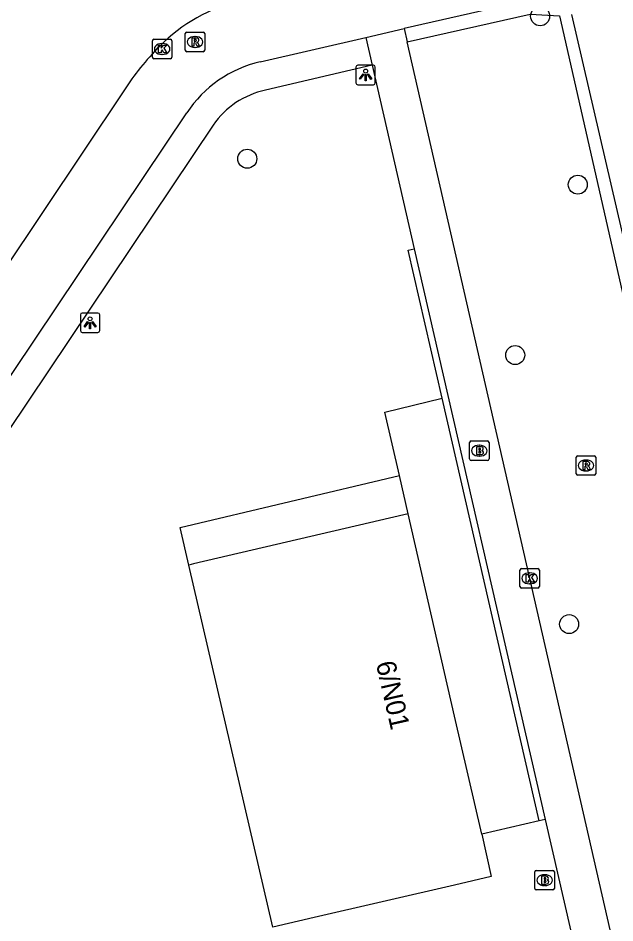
# Model space of a CAD drawing. Extents: x 156414 to 157775, y 382335 to 383765.
# Drawn here: x 156863.27 to 156893.94, y 383349.19 to 383395.69 of the extents above; entities that cross this region are included whole.
import ezdxf

# ---------------------------------------------------------------- set-up
doc = ezdxf.new("R2010")
doc.units = 0
for name, color, linetype in [('IMGEO_Boom', 7, 'Continuous'), ('IMGEO_Brandkraan', 7, 'Continuous'), ('IMGEO_Fietspad_gesloten', 7, 'Continuous'), ('IMGEO_Haag', 7, 'Continuous'), ('IMGEO_Kolk', 7, 'Continuous'), ('IMGEO_Lichtpunt', 7, 'Continuous'), ('IMGEO_Muur', 7, 'Continuous'), ('IMGEO_Pand', 7, 'Continuous'), ('IMGEO_Pand_nummerreeks', 7, 'Continuous'), ('IMGEO_Rioolput', 7, 'Continuous'), ('IMGEO_Voetpad_op_trap', 7, 'Continuous'), ('IMGEO_Voetpad_open', 7, 'Continuous')]:
    doc.layers.add(name, color=color, linetype=linetype)

msp = doc.modelspace()

# ---------------------------------------------------------------- linework, layer by layer
at = {"layer": 'IMGEO_Boom'}
for centre in [(156890.097, 383395.784), (156875.046, 383388.461), (156892.032, 383387.129), (156888.816, 383378.371), (156891.589, 383364.544)]:
    msp.add_circle(centre, 0.489, dxfattribs=at)
at = {"layer": 'IMGEO_Brandkraan'}
for p, q in [((156886.473, 383373.03), (156886.473, 383373.882)), ((156886.548, 383373.956), (156887.4, 383373.956)), ((156887.474, 383373.882), (156887.474, 383373.03)), ((156886.961, 383373.736), (156886.986, 383373.736)), ((156887.4, 383372.956), (156886.548, 383372.956)), ((156886.984, 383373.176), (156886.959, 383373.176)), ((156889.827, 383350.958), (156889.827, 383351.81)), ((156889.902, 383351.884), (156890.754, 383351.884)), ((156890.315, 383351.664), (156890.34, 383351.664)), ((156890.828, 383351.81), (156890.828, 383350.958)), ((156890.338, 383351.104), (156890.313, 383351.104)), ((156890.754, 383350.884), (156889.902, 383350.884))]:
    msp.add_line(p, q, dxfattribs=at)
for points in [[(156886.473, 383373.03), (156886.473, 383373.882)], [(156886.548, 383373.956), (156887.4, 383373.956)], [(156887.474, 383373.882), (156887.474, 383373.03)], [(156886.821, 383373.656), (156886.821, 383373.256), (156887.034, 383373.256)], [(156887.052, 383373.656), (156886.821, 383373.656)], [(156887, 383373.575), (156886.946, 383373.575), (156886.946, 383373.499)], [(156886.946, 383373.499), (156886.999, 383373.499)], [(156887.008, 383373.423), (156886.946, 383373.423), (156886.946, 383373.342)], [(156887.4, 383372.956), (156886.548, 383372.956)], [(156886.946, 383373.342), (156887.008, 383373.342)], [(156889.827, 383350.958), (156889.827, 383351.81)], [(156889.902, 383351.884), (156890.754, 383351.884)], [(156890.175, 383351.584), (156890.175, 383351.184), (156890.388, 383351.184)], [(156890.406, 383351.584), (156890.175, 383351.584)], [(156890.828, 383351.81), (156890.828, 383350.958)], [(156890.354, 383351.503), (156890.3, 383351.503), (156890.3, 383351.427)], [(156890.3, 383351.427), (156890.353, 383351.427)], [(156890.362, 383351.351), (156890.3, 383351.351), (156890.3, 383351.27)], [(156890.3, 383351.27), (156890.362, 383351.27)], [(156890.754, 383350.884), (156889.902, 383350.884)]]:
    msp.add_lwpolyline(points, dxfattribs=at)
for centre, radius, start, end in [((156886.55, 383373.88), 0.0765, 91.552, 178.448), ((156886.55, 383373.88), 0.0765, 91.552, 178.448), ((156887.398, 383373.88), 0.0765, 1.552, 88.448), ((156887.398, 383373.88), 0.0765, 1.552, 88.448), ((156887.001, 383373.537), 0.0379, 267.8285, 90.9355), ((156887.009, 383373.382), 0.0404, 269.8759, 90.5077), ((156887.056, 383373.511), 0.145, 59.4692, 91.5367), ((156887.081, 383373.558), 0.0922, 285.5137, 58.1501), ((156887.086, 383373.366), 0.105, 301.3115, 78.989), ((156886.55, 383373.032), 0.0765, 181.552, 268.448), ((156886.55, 383373.032), 0.0765, 181.552, 268.448), ((156887.04, 383373.507), 0.251, 268.6676, 293.5347), ((156887.398, 383373.032), 0.0765, 271.552, 358.448), ((156887.398, 383373.032), 0.0765, 271.552, 358.448), ((156889.904, 383351.808), 0.0765, 91.552, 178.448), ((156889.904, 383351.808), 0.0765, 91.552, 178.448), ((156890.41, 383351.439), 0.145, 59.4692, 91.5367), ((156890.435, 383351.486), 0.0922, 285.5137, 58.1501), ((156890.752, 383351.808), 0.0765, 1.552, 88.448), ((156890.752, 383351.808), 0.0765, 1.552, 88.448), ((156890.355, 383351.465), 0.0379, 267.8285, 90.9355), ((156890.363, 383351.31), 0.0404, 269.8759, 90.5077), ((156890.394, 383351.435), 0.251, 268.6676, 293.5347), ((156890.44, 383351.294), 0.105, 301.3115, 78.989), ((156889.904, 383350.96), 0.0765, 181.552, 268.448), ((156889.904, 383350.96), 0.0765, 181.552, 268.448), ((156890.752, 383350.96), 0.0765, 271.552, 358.448), ((156890.752, 383350.96), 0.0765, 271.552, 358.448)]:
    msp.add_arc(centre, radius, start, end, dxfattribs=at)
for centre, major_axis, ratio, start_param, end_param in [((156886.96, 383373.456), (-0.387, 0.002), 0.722429, 4.712389, 7.853982), ((156886.985, 383373.456), (-0.39, 0.002), 0.717154, 1.570796, 4.712389), ((156890.314, 383351.384), (-0.387, 0.002), 0.722429, 4.712389, 7.853982), ((156890.339, 383351.384), (-0.39, 0.002), 0.717154, 1.570796, 4.712389)]:
    msp.add_ellipse(centre, major_axis=major_axis, ratio=ratio, start_param=start_param, end_param=end_param, dxfattribs=at)
at = {"layer": 'IMGEO_Fietspad_gesloten'}
for points in [[(156890.3, 383396.802), (156883.109, 383395.151)], [(156891.704, 383395.882), (156903.833, 383343.549)], [(156881.136, 383394.694), (156883.109, 383395.151)], [(156875.716, 383393.44), (156881.136, 383394.694)], [(156868.707, 383391.958), (156841.728, 383351.644)], [(156844.084, 383349.279), (156871.94, 383390.82)]]:
    msp.add_lwpolyline(points, dxfattribs=at)
for centre, radius, start, end in [((156876.724, 383388.132), 8.695, 103.4257, 135.3993), ((156879.892, 383384.867), 13.243, 134.9672, 147.6274), ((156877.091, 383387.428), 6.167, 102.8785, 146.6316)]:
    msp.add_arc(centre, radius, start, end, dxfattribs=at)
at = {"layer": 'IMGEO_Haag'}
msp.add_lwpolyline([(156883.266, 383394.465), (156889.593, 383395.89), (156891.094, 383395.807), (156896.19, 383373.344), (156902.688, 383345.505), (156903.183, 383343.229)], dxfattribs=at)
at = {"layer": 'IMGEO_Kolk'}
for p, q in [((156870.17, 383393.675), (156870.17, 383394.527)), ((156870.245, 383394.601), (156871.097, 383394.601)), ((156870.658, 383394.381), (156870.683, 383394.381)), ((156871.171, 383394.527), (156871.171, 383393.675)), ((156871.097, 383393.601), (156870.245, 383393.601)), ((156870.681, 383393.821), (156870.656, 383393.821)), ((156889.06, 383366.47), (156889.06, 383367.322)), ((156889.135, 383367.396), (156889.987, 383367.396)), ((156890.061, 383367.322), (156890.061, 383366.47)), ((156889.548, 383367.176), (156889.573, 383367.176)), ((156889.987, 383366.396), (156889.135, 383366.396)), ((156889.571, 383366.616), (156889.546, 383366.616))]:
    msp.add_line(p, q, dxfattribs=at)
for points in [[(156870.17, 383393.675), (156870.17, 383394.527)], [(156870.245, 383394.601), (156871.097, 383394.601)], [(156870.491, 383394.301), (156870.614, 383394.301), (156870.614, 383394.15), (156870.744, 383394.301), (156870.908, 383394.301), (156870.762, 383394.15), (156870.915, 383393.901), (156870.763, 383393.901), (156870.678, 383394.065), (156870.614, 383393.998), (156870.614, 383393.901), (156870.491, 383393.901), (156870.491, 383394.301)], [(156871.171, 383394.527), (156871.171, 383393.675)], [(156871.097, 383393.601), (156870.245, 383393.601)], [(156889.06, 383366.47), (156889.06, 383367.322)], [(156889.135, 383367.396), (156889.987, 383367.396)], [(156890.061, 383367.322), (156890.061, 383366.47)], [(156889.381, 383367.096), (156889.504, 383367.096), (156889.504, 383366.945), (156889.634, 383367.096), (156889.798, 383367.096), (156889.652, 383366.945), (156889.805, 383366.696), (156889.653, 383366.696), (156889.568, 383366.86), (156889.504, 383366.793), (156889.504, 383366.696), (156889.381, 383366.696), (156889.381, 383367.096)], [(156889.987, 383366.396), (156889.135, 383366.396)]]:
    msp.add_lwpolyline(points, dxfattribs=at)
for centre, start, end in [((156870.247, 383394.525), 91.552, 178.448), ((156870.247, 383394.525), 91.552, 178.448), ((156871.095, 383394.525), 1.552, 88.448), ((156871.095, 383394.525), 1.552, 88.448), ((156870.247, 383393.677), 181.552, 268.448), ((156870.247, 383393.677), 181.552, 268.448), ((156871.095, 383393.677), 271.552, 358.448), ((156871.095, 383393.677), 271.552, 358.448), ((156889.137, 383367.32), 91.552, 178.448), ((156889.137, 383367.32), 91.552, 178.448), ((156889.985, 383367.32), 1.552, 88.448), ((156889.985, 383367.32), 1.552, 88.448), ((156889.137, 383366.472), 181.552, 268.448), ((156889.137, 383366.472), 181.552, 268.448), ((156889.985, 383366.472), 271.552, 358.448), ((156889.985, 383366.472), 271.552, 358.448)]:
    msp.add_arc(centre, 0.0765, start, end, dxfattribs=at)
for centre, major_axis, ratio, start_param, end_param in [((156870.657, 383394.101), (-0.387, 0.002), 0.722429, 4.712389, 7.853982), ((156870.682, 383394.101), (-0.39, 0.002), 0.717154, 1.570796, 4.712389), ((156889.547, 383366.896), (-0.387, 0.002), 0.722429, 4.712389, 7.853982), ((156889.572, 383366.896), (-0.39, 0.002), 0.717154, 1.570796, 4.712389)]:
    msp.add_ellipse(centre, major_axis=major_axis, ratio=ratio, start_param=start_param, end_param=end_param, dxfattribs=at)
at = {"layer": 'IMGEO_Lichtpunt'}
for p, q in [((156880.631, 383393.169), (156880.631, 383392.362)), ((156880.631, 383393.169), (156880.631, 383392.362)), ((156881.533, 383393.264), (156880.725, 383393.264)), ((156881.533, 383393.264), (156880.725, 383393.264)), ((156881.627, 383392.362), (156881.627, 383393.169)), ((156881.627, 383392.362), (156881.627, 383393.169)), ((156880.725, 383392.268), (156881.533, 383392.268)), ((156880.725, 383392.268), (156881.533, 383392.268)), ((156866.468, 383380.433), (156866.468, 383379.626)), ((156866.468, 383380.433), (156866.468, 383379.626)), ((156867.37, 383380.528), (156866.562, 383380.528)), ((156867.37, 383380.528), (156866.562, 383380.528)), ((156867.464, 383379.626), (156867.464, 383380.433)), ((156867.464, 383379.626), (156867.464, 383380.433)), ((156866.562, 383379.532), (156867.37, 383379.532)), ((156866.562, 383379.532), (156867.37, 383379.532))]:
    msp.add_line(p, q, dxfattribs=at)
for points in [[(156881.005, 383392.833), (156881.044, 383392.805), (156880.856, 383392.543), (156880.818, 383392.57), (156881.005, 383392.833)], [(156881.107, 383392.785), (156881.154, 383392.785), (156881.154, 383392.463), (156881.107, 383392.463), (156881.107, 383392.785)], [(156881.217, 383392.805), (156881.255, 383392.832), (156881.442, 383392.57), (156881.403, 383392.542), (156881.217, 383392.805)], [(156866.842, 383380.097), (156866.881, 383380.069), (156866.693, 383379.807), (156866.655, 383379.834), (156866.842, 383380.097)], [(156866.944, 383380.049), (156866.991, 383380.049), (156866.991, 383379.727), (156866.944, 383379.727), (156866.944, 383380.049)], [(156867.054, 383380.069), (156867.092, 383380.096), (156867.279, 383379.834), (156867.24, 383379.806), (156867.054, 383380.069)]]:
    msp.add_lwpolyline(points, dxfattribs=at)
for centre in [(156881.13, 383392.967), (156866.967, 383380.231)]:
    msp.add_circle(centre, 0.0994, dxfattribs=at)
for centre, start, end in [((156880.725, 383393.169), 90, 180), ((156880.725, 383393.169), 90, 180), ((156881.533, 383393.169), 0, 90), ((156881.533, 383393.169), 0, 90), ((156880.725, 383392.362), 180, 270), ((156880.725, 383392.362), 180, 270), ((156881.533, 383392.362), 270, 0), ((156881.533, 383392.362), 270, 360), ((156866.562, 383380.433), 90, 180), ((156866.562, 383380.433), 90, 180), ((156867.37, 383380.433), 0, 90), ((156867.37, 383380.433), 0, 90), ((156866.562, 383379.626), 180, 270), ((156866.562, 383379.626), 180, 270), ((156867.37, 383379.626), 270, 0), ((156867.37, 383379.626), 270, 360)]:
    msp.add_arc(centre, 0.0946, start, end, dxfattribs=at)
at = {"layer": 'IMGEO_Muur'}
for points in [[(156885.055, 383376.163), (156883.309, 383383.757), (156883.63, 383383.827)], [(156883.63, 383383.827), (156890.356, 383354.495)], [(156890.049, 383354.436), (156885.055, 383376.163)], [(156890.356, 383354.495), (156890.049, 383354.436)]]:
    msp.add_lwpolyline(points, dxfattribs=at)
at = {"layer": 'IMGEO_Pand'}
for points in [[(156883.317, 383370.205), (156883.09, 383370.152), (156872.288, 383367.634), (156872.04, 383367.576)], [(156887.093, 383353.745), (156885.697, 383359.814), (156883.317, 383370.205)], [(156887.093, 383353.745), (156887.573, 383351.571), (156885.689, 383351.135), (156878.476, 383349.467), (156876.353, 383348.976), (156872.04, 383367.576)]]:
    msp.add_lwpolyline(points, dxfattribs=at)
at = {"layer": 'IMGEO_Rioolput'}
for p, q in [((156871.859, 383394.038), (156871.859, 383394.89)), ((156871.934, 383394.964), (156872.786, 383394.964)), ((156872.86, 383394.89), (156872.86, 383394.038)), ((156872.347, 383394.744), (156872.372, 383394.744)), ((156872.786, 383393.964), (156871.934, 383393.964)), ((156872.37, 383394.184), (156872.345, 383394.184)), ((156891.954, 383372.271), (156891.954, 383373.123)), ((156892.029, 383373.197), (156892.881, 383373.197)), ((156892.442, 383372.977), (156892.467, 383372.977)), ((156892.955, 383373.123), (156892.955, 383372.271)), ((156892.881, 383372.197), (156892.029, 383372.197)), ((156892.465, 383372.417), (156892.44, 383372.417))]:
    msp.add_line(p, q, dxfattribs=at)
for points in [[(156871.859, 383394.038), (156871.859, 383394.89)], [(156871.934, 383394.964), (156872.786, 383394.964)], [(156872.86, 383394.89), (156872.86, 383394.038)], [(156872.448, 383394.662), (156872.196, 383394.664), (156872.196, 383394.264)], [(156872.196, 383394.264), (156872.32, 383394.264), (156872.32, 383394.426), (156872.331, 383394.426)], [(156872.374, 383394.583), (156872.32, 383394.583), (156872.32, 383394.502)], [(156872.32, 383394.502), (156872.372, 383394.502)], [(156872.378, 383394.397), (156872.449, 383394.264), (156872.589, 383394.264), (156872.524, 383394.39)], [(156872.786, 383393.964), (156871.934, 383393.964)], [(156891.954, 383372.271), (156891.954, 383373.123)], [(156892.029, 383373.197), (156892.881, 383373.197)], [(156892.543, 383372.895), (156892.291, 383372.897), (156892.291, 383372.497)], [(156892.955, 383373.123), (156892.955, 383372.271)], [(156892.291, 383372.497), (156892.415, 383372.497), (156892.415, 383372.659), (156892.426, 383372.659)], [(156892.469, 383372.816), (156892.415, 383372.816), (156892.415, 383372.735)], [(156892.415, 383372.735), (156892.467, 383372.735)], [(156892.473, 383372.63), (156892.544, 383372.497), (156892.684, 383372.497), (156892.619, 383372.623)], [(156892.881, 383372.197), (156892.029, 383372.197)]]:
    msp.add_lwpolyline(points, dxfattribs=at)
for centre, radius, start, end in [((156871.936, 383394.888), 0.0765, 91.552, 178.448), ((156871.936, 383394.888), 0.0765, 91.552, 178.448), ((156872.784, 383394.888), 0.0765, 1.552, 88.448), ((156872.784, 383394.888), 0.0765, 1.552, 88.448), ((156872.33, 383394.373), 0.0533, 26.0293, 88.6989), ((156872.356, 383394.691), 0.19, 274.7715, 282.9687), ((156872.38, 383394.487), 0.0964, 77.0061, 93.1865), ((156872.394, 383394.544), 0.0378, 276.6634, 79.6772), ((156872.447, 383394.552), 0.109, 350.3612, 89.416), ((156872.445, 383394.552), 0.112, 277.5842, 350.9817), ((156872.429, 383394.337), 0.108, 29.5134, 73.7905), ((156871.936, 383394.04), 0.0765, 181.552, 268.448), ((156871.936, 383394.04), 0.0765, 181.552, 268.448), ((156872.784, 383394.04), 0.0765, 271.552, 358.448), ((156872.784, 383394.04), 0.0765, 271.552, 358.448), ((156892.031, 383373.121), 0.0765, 91.552, 178.448), ((156892.031, 383373.121), 0.0765, 91.552, 178.448), ((156892.879, 383373.121), 0.0765, 1.552, 88.448), ((156892.879, 383373.121), 0.0765, 1.552, 88.448), ((156892.425, 383372.606), 0.0533, 26.0293, 88.6989), ((156892.451, 383372.924), 0.19, 274.7715, 282.9687), ((156892.475, 383372.72), 0.0964, 77.0061, 93.1865), ((156892.489, 383372.777), 0.0378, 276.6634, 79.6772), ((156892.542, 383372.785), 0.109, 350.3612, 89.416), ((156892.54, 383372.785), 0.112, 277.5842, 350.9817), ((156892.524, 383372.57), 0.108, 29.5134, 73.7905), ((156892.031, 383372.273), 0.0765, 181.552, 268.448), ((156892.031, 383372.273), 0.0765, 181.552, 268.448), ((156892.879, 383372.273), 0.0765, 271.552, 358.448), ((156892.879, 383372.273), 0.0765, 271.552, 358.448)]:
    msp.add_arc(centre, radius, start, end, dxfattribs=at)
for centre, major_axis, ratio, start_param, end_param in [((156872.346, 383394.464), (-0.387, 0.002), 0.722429, 4.712389, 7.853982), ((156872.371, 383394.464), (-0.39, 0.002), 0.717154, 1.570796, 4.712389), ((156892.441, 383372.697), (-0.387, 0.002), 0.722429, 4.712389, 7.853982), ((156892.466, 383372.697), (-0.39, 0.002), 0.717154, 1.570796, 4.712389)]:
    msp.add_ellipse(centre, major_axis=major_axis, ratio=ratio, start_param=start_param, end_param=end_param, dxfattribs=at)
at = {"layer": 'IMGEO_Voetpad_op_trap'}
msp.add_lwpolyline([(156872.04, 383367.576), (156871.591, 383369.515), (156882.864, 383372.183)], dxfattribs=at)
at = {"layer": 'IMGEO_Voetpad_open'}
for points in [[(156883.109, 383395.151), (156883.266, 383394.465)], [(156881.136, 383394.694), (156881.464, 383393.274)], [(156895.53, 383340.821), (156883.266, 383394.465)], [(156881.464, 383393.274), (156875.977, 383391.979)], [(156881.464, 383393.274), (156883.63, 383383.827)], [(156873.296, 383390.19), (156845.801, 383349.187)], [(156882.864, 383372.183), (156882.118, 383375.441), (156885.055, 383376.163)], [(156883.317, 383370.205), (156882.864, 383372.183)], [(156890.049, 383354.436), (156887.093, 383353.745)], [(156890.356, 383354.495), (156892.645, 383344.513)]]:
    msp.add_lwpolyline(points, dxfattribs=at)
msp.add_arc((156876.859, 383387.754), 4.316, 101.7897, 145.6397, dxfattribs=at)

# ---------------------------------------------------------------- texts
at = {"layer": 'IMGEO_Pand_nummerreeks'}
msp.add_text('6/N01', height=1, rotation=282.7453, dxfattribs=at).set_placement((156881.653, 383362.533))

doc.saveas('drawing.dxf')
